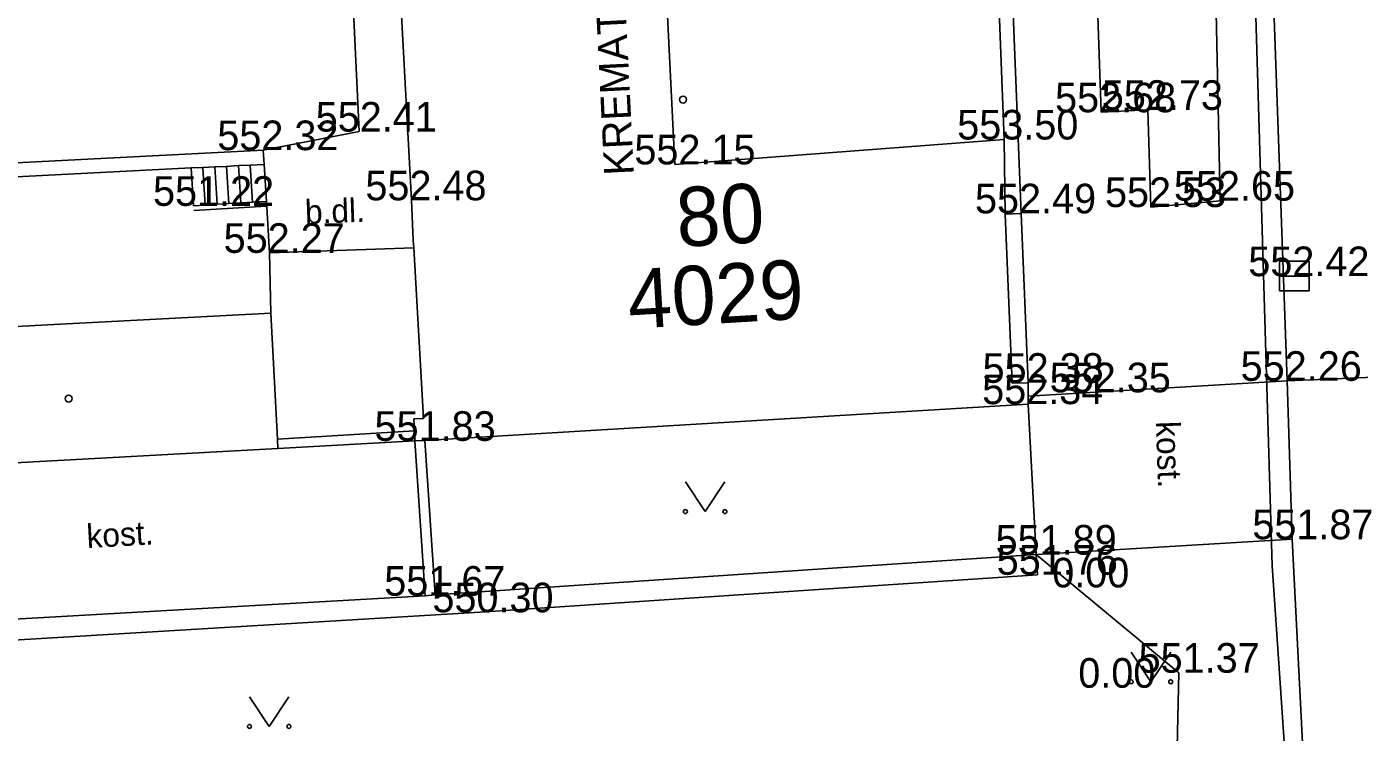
# Model space of a CAD drawing. Extents: x -669393 to -668650, y -1126925 to -1126294.
# Drawn here: x -669272.02 to -669238.27, y -1126483.77 to -1126465.9 of the extents above; entities that cross this region are included whole.
import ezdxf

# ---------------------------------------------------------------- set-up
doc = ezdxf.new("R2010")
doc.units = 0
for name, color, linetype in [('G_Bod_tecka', 7, 'Continuous'), ('G_Bod_vyska', 7, 'Continuous'), ('G_Breh_Teren', 7, 'Continuous'), ('G_Budovy-znacky', 7, 'Continuous'), ('G_Budovy_Objekty', 7, 'Continuous'), ('G_Budovy_vstupy', 7, 'Continuous'), ('G_Cesty_Schody', 7, 'Continuous'), ('G_Cisla_orientacni', 7, 'Continuous'), ('G_Cisla_popisna', 7, 'Continuous'), ('G_Plochy_zpevnene', 7, 'Continuous'), ('G_Ploty', 7, 'Continuous'), ('G_Ploty_vstupy', 7, 'Continuous'), ('G_Popisy_povrchu', 7, 'Continuous'), ('G_Poznamky_odkaz', 7, 'Continuous'), ('G_Site-kanalizace', 7, 'Continuous'), ('G_Z_SPOJE_podz_kotovane', 7, 'Continuous'), ('G_Zabradli_Svodidla', 7, 'Continuous'), ('G_Zelen-Znacky', 7, 'Continuous')]:
    doc.layers.add(name, color=color, linetype=linetype)

msp = doc.modelspace()

# ---------------------------------------------------------------- linework, layer by layer
at = {"layer": 'G_Bod_tecka'}
for p, q in [((-669244.81, -1126468.07), (-669244.81, -1126468.07)), ((-669243.63, -1126468.01), (-669243.63, -1126468.01)), ((-669263.6, -1126468.56), (-669263.6, -1126468.56)), ((-669247.27, -1126468.76), (-669247.27, -1126468.76)), ((-669266.03, -1126469.03), (-669266.03, -1126469.03)), ((-669255.61, -1126469.39), (-669255.61, -1126469.39)), ((-669267.8, -1126470.44), (-669267.8, -1126470.44)), ((-669262.28, -1126470.3), (-669262.28, -1126470.3)), ((-669243.55, -1126470.47), (-669243.55, -1126470.47)), ((-669241.8, -1126470.31), (-669241.8, -1126470.31)), ((-669246.84, -1126470.63), (-669246.84, -1126470.63)), ((-669265.87, -1126471.63), (-669265.87, -1126471.63)), ((-669239.92, -1126472.22), (-669239.92, -1126472.22)), ((-669240.1, -1126474.87), (-669240.1, -1126474.87)), ((-669246.66, -1126474.92), (-669246.66, -1126474.92)), ((-669244.95, -1126475.16), (-669244.95, -1126475.16)), ((-669246.66, -1126475.46), (-669246.66, -1126475.46)), ((-669262.19, -1126476.39), (-669262.19, -1126476.39)), ((-669239.97, -1126478.88), (-669239.97, -1126478.88)), ((-669246.46, -1126479.27), (-669246.46, -1126479.27)), ((-669246.42, -1126479.78), (-669246.42, -1126479.78)), ((-669245.27, -1126480.1), (-669245.27, -1126480.1)), ((-669261.93, -1126480.31), (-669261.93, -1126480.31)), ((-669260.54, -1126480.73), (-669260.54, -1126480.73)), ((-669242.84, -1126482.26), (-669242.84, -1126482.26)), ((-669244.61, -1126482.64), (-669244.61, -1126482.64))]:
    msp.add_line(p, q, dxfattribs=at)
at = {"layer": 'G_Breh_Teren'}
for p, q in [((-669242.84, -1126482.26), (-669246.46, -1126479.27)), ((-669243.05, -1126490.48), (-669242.84, -1126482.26))]:
    msp.add_line(p, q, dxfattribs=at)
at = {"layer": 'G_Budovy-znacky'}
for centre in [(-669255.4, -1126467.75), (-669270.959, -1126475.32)]:
    msp.add_circle(centre, 0.0875, dxfattribs=at)
at = {"layer": 'G_Budovy_Objekty'}
for p, q in [((-669262.69, -1126462.52), (-669262.28, -1126470.3)), ((-669247.27, -1126468.76), (-669255.61, -1126469.39)), ((-669247.24, -1126470.65), (-669246.84, -1126470.63)), ((-669247.24, -1126470.65), (-669247.06, -1126474.93)), ((-669246.66, -1126474.92), (-669246.84, -1126470.63)), ((-669262.23, -1126471.32), (-669262.22, -1126471.5)), ((-669262.22, -1126471.5), (-669261.97, -1126475.82)), ((-669265.84, -1126473.16), (-669275.12, -1126473.64)), ((-669265.67, -1126476.35), (-669265.84, -1126473.16)), ((-669247.06, -1126474.93), (-669246.66, -1126474.92)), ((-669246.66, -1126475.26), (-669246.66, -1126474.92)), ((-669261.94, -1126476.38), (-669246.66, -1126475.46)), ((-669246.66, -1126475.46), (-669246.66, -1126475.26)), ((-669261.97, -1126475.82), (-669262.22, -1126475.83)), ((-669262.22, -1126475.83), (-669262.2, -1126476.14)), ((-669262.2, -1126476.14), (-669262.19, -1126476.39)), ((-669265.66, -1126476.58), (-669265.67, -1126476.35)), ((-669262.19, -1126476.39), (-669261.94, -1126476.38)), ((-669265.66, -1126476.58), (-669276.13, -1126477.15))]:
    msp.add_line(p, q, dxfattribs=at)
msp.add_lwpolyline([(-669256.03, -1126460.88), (-669255.94, -1126462.71), (-669255.61, -1126469.39)], dxfattribs=at)
at = {"layer": 'G_Budovy_vstupy'}
msp.add_line((-669262.28, -1126470.3), (-669262.23, -1126471.32), dxfattribs=at)
at = {"layer": 'G_Cesty_Schody'}
for p, q in [((-669267.86, -1126469.48), (-669267.8, -1126470.44)), ((-669267.56, -1126469.47), (-669267.5, -1126470.42)), ((-669267.26, -1126469.45), (-669267.2, -1126470.4)), ((-669266.96, -1126469.44), (-669266.9, -1126470.38)), ((-669266.66, -1126469.42), (-669266.6, -1126470.36)), ((-669266.36, -1126469.41), (-669266.3, -1126470.35)), ((-669266.01, -1126469.39), (-669265.95, -1126470.33)), ((-669267.5, -1126470.42), (-669267.8, -1126470.44)), ((-669267.2, -1126470.4), (-669267.5, -1126470.42)), ((-669266.9, -1126470.38), (-669267.2, -1126470.4)), ((-669266.6, -1126470.36), (-669266.9, -1126470.38)), ((-669266.3, -1126470.35), (-669266.6, -1126470.36)), ((-669265.95, -1126470.33), (-669266.3, -1126470.35))]:
    msp.add_line(p, q, dxfattribs=at)
at = {"layer": 'G_Plochy_zpevnene'}
for p, q in [((-669245.08, -1126460.36), (-669244.81, -1126468.07)), ((-669263.6, -1126468.56), (-669263.89, -1126462.59)), ((-669241.8, -1126470.31), (-669241.95, -1126462.74)), ((-669244.81, -1126468.07), (-669243.63, -1126468.01)), ((-669243.63, -1126468.01), (-669243.55, -1126470.47)), ((-669266.03, -1126469.03), (-669263.6, -1126468.56)), ((-669266.01, -1126469.39), (-669266.03, -1126469.03)), ((-669265.95, -1126470.33), (-669265.87, -1126471.63)), ((-669243.55, -1126470.47), (-669241.8, -1126470.31)), ((-669240.1, -1126474.87), (-669239.97, -1126478.88)), ((-669246.46, -1126479.27), (-669246.66, -1126475.46)), ((-669262.19, -1126476.39), (-669261.93, -1126480.31)), ((-669261.68, -1126480.29), (-669261.94, -1126476.38)), ((-669239.97, -1126478.88), (-669246.46, -1126479.27)), ((-669239.97, -1126478.88), (-669239.39, -1126490.32)), ((-669246.46, -1126479.27), (-669261.68, -1126480.29)), ((-669246.46, -1126479.27), (-669246.42, -1126479.78)), ((-669246.42, -1126479.78), (-669260.54, -1126480.73)), ((-669261.68, -1126480.29), (-669261.93, -1126480.31)), ((-669261.93, -1126480.31), (-669275.85, -1126481.11)), ((-669260.54, -1126480.73), (-669275.84, -1126481.64))]:
    msp.add_line(p, q, dxfattribs=at)
msp.add_lwpolyline([(-669240.95, -1126451.19), (-669240.94, -1126451.32), (-669240.1, -1126474.87)], dxfattribs=at)
at = {"layer": 'G_Ploty'}
for p, q in [((-669246.84, -1126470.63), (-669247.19, -1126461.67)), ((-669266.03, -1126469.03), (-669275.29, -1126469.5)), ((-669267.86, -1126469.48), (-669275.27, -1126469.86)), ((-669267.56, -1126469.47), (-669267.86, -1126469.48)), ((-669267.26, -1126469.45), (-669267.56, -1126469.47)), ((-669266.96, -1126469.44), (-669267.26, -1126469.45)), ((-669266.66, -1126469.42), (-669266.96, -1126469.44)), ((-669266.36, -1126469.41), (-669266.66, -1126469.42)), ((-669266.01, -1126469.39), (-669266.36, -1126469.41)), ((-669265.87, -1126471.63), (-669262.22, -1126471.5)), ((-669265.84, -1126473.16), (-669265.87, -1126471.63)), ((-669240.1, -1126474.87), (-669244.95, -1126475.16)), ((-669262.2, -1126476.14), (-669265.67, -1126476.35)), ((-669265.66, -1126476.58), (-669262.19, -1126476.39))]:
    msp.add_line(p, q, dxfattribs=at)
msp.add_lwpolyline([(-669247.54, -1126461.71), (-669247.52, -1126462.22), (-669247.27, -1126468.76), (-669247.24, -1126470.65)], dxfattribs=at)
at = {"layer": 'G_Ploty_vstupy'}
for p, q in [((-669240.1, -1126474.87), (-669236.49, -1126474.72)), ((-669246.66, -1126475.26), (-669244.95, -1126475.16))]:
    msp.add_line(p, q, dxfattribs=at)
at = {"layer": 'G_Site-kanalizace'}
msp.add_line((-669240.295, -1126472.22), (-669239.545, -1126472.22), dxfattribs=at)
msp.add_lwpolyline([(-669240.295, -1126472.594), (-669239.545, -1126472.594), (-669239.545, -1126471.844), (-669240.295, -1126471.844)], close=True, dxfattribs=at)
at = {"layer": 'G_Z_SPOJE_podz_kotovane'}
msp.add_lwpolyline([(-669236.4, -1126517.15), (-669237.71, -1126510.13), (-669238.65, -1126501.82), (-669239.55, -1126493.17), (-669240.48, -1126479.55), (-669241.34, -1126450.59), (-669242.66, -1126428.08)], dxfattribs=at)
at = {"layer": 'G_Zabradli_Svodidla'}
msp.add_line((-669265.95, -1126470.45), (-669267.79, -1126470.56), dxfattribs=at)
at = {"layer": 'G_Zelen-Znacky'}
for p, q in [((-669255.34, -1126477.43), (-669254.84, -1126478.18)), ((-669254.84, -1126478.18), (-669254.34, -1126477.43)), ((-669244.05, -1126481.74), (-669243.55, -1126482.49)), ((-669243.55, -1126482.49), (-669243.05, -1126481.74)), ((-669266.38, -1126482.87), (-669265.88, -1126483.62)), ((-669265.88, -1126483.62), (-669265.38, -1126482.87))]:
    msp.add_line(p, q, dxfattribs=at)
for centre in [(-669255.34, -1126478.18), (-669254.34, -1126478.18), (-669244.05, -1126482.49), (-669243.05, -1126482.49), (-669266.38, -1126483.62), (-669265.38, -1126483.62)]:
    msp.add_circle(centre, 0.05, dxfattribs=at)

# ---------------------------------------------------------------- texts
at = {"layer": 'G_Bod_vyska'}
for s, p in [('552.68', (-669245.978, -1126468.07)), ('552.73', (-669244.794, -1126468.01)), ('552.41', (-669264.702, -1126468.56)), ('553.50', (-669248.456, -1126468.76)), ('552.32', (-669267.194, -1126469.03)), ('552.15', (-669256.632, -1126469.39)), ('551.22', (-669268.822, -1126470.44)), ('552.48', (-669263.444, -1126470.3)), ('552.53', (-669244.714, -1126470.47)), ('552.65', (-669242.968, -1126470.31)), ('552.49', (-669248.006, -1126470.63)), ('552.27', (-669267.034, -1126471.63)), ('552.42', (-669241.084, -1126472.22)), ('552.38', (-669247.814, -1126474.92)), ('552.26', (-669241.278, -1126474.87)), ('552.35', (-669246.114, -1126475.16)), ('552.34', (-669247.824, -1126475.46)), ('551.83', (-669263.212, -1126476.39)), ('551.87', (-669240.982, -1126478.88)), ('551.89', (-669247.484, -1126479.27)), ('551.76', (-669247.456, -1126479.78)), ('551.67', (-669262.966, -1126480.31)), ('0.00', (-669246.05, -1126480.1)), ('550.30', (-669261.747, -1126480.73)), ('551.37', (-669243.862, -1126482.26)), ('0.00', (-669245.39, -1126482.64))]:
    msp.add_text(s, height=0.75, dxfattribs=at).set_placement(p)
at = {"layer": 'G_Cisla_orientacni'}
msp.add_text('80', height=1.5, rotation=3.4277, dxfattribs=at).set_placement((-669255.529, -1126471.484))
at = {"layer": 'G_Cisla_popisna'}
msp.add_text('4029', height=1.5, rotation=3.4277, dxfattribs=at).set_placement((-669256.759, -1126473.555))
at = {"layer": 'G_Popisy_povrchu'}
for s, rotation, p in [('b.dl.', 2.0659, (-669264.964, -1126470.896)), ('kost.', 271.8992, (-669243.424, -1126475.899)), ('kost.', 3.2892, (-669270.49, -1126479.106))]:
    msp.add_text(s, height=0.6, rotation=rotation, dxfattribs=at).set_placement(p)
at = {"layer": 'G_Poznamky_odkaz'}
msp.add_text('KREMATORIUM', height=0.75, rotation=92.8255, dxfattribs=at).set_placement((-669256.643, -1126469.65))

doc.saveas('drawing.dxf')
